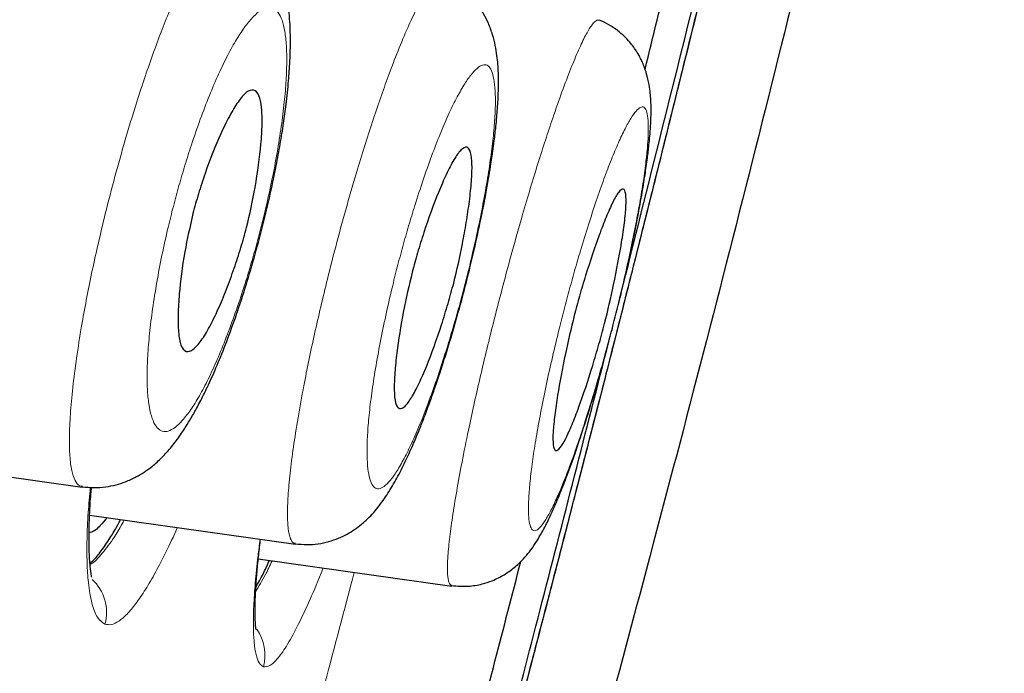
# Model space of a CAD drawing. Header units: millimetres. Extents: x 8 to 830, y 12 to 2106.
# Tile 608 of 624: x 804.91 to 811.48, y 1813.7 to 1818.06. Entities that reach past the tile are written whole.
import ezdxf

# ---------------------------------------------------------------- set-up
doc = ezdxf.new("R2010")
doc.units = ezdxf.units.MM

msp = doc.modelspace()

# ---------------------------------------------------------------- linework, layer by layer
at = {"color": 7, "linetype": 'Continuous', "lineweight": 30}
for p, q in [((803.8684, 1815.1498), (805.332, 1814.9441)), ((805.3809, 1814.7565), (806.7536, 1814.5635)), ((806.5064, 1814.4656), (807.7967, 1814.2843))]:
    msp.add_line(p, q, dxfattribs=at)
at = {"color": 8, "linetype": 'Continuous', "lineweight": 0}
for centre, radius, start, end in [((805.1945, 1814.1084), 0.2994, 344.78426, 47.33706), ((806.2499, 1813.8244), 0.3003, 344.90618, 35.0395)]:
    msp.add_arc(centre, radius, start, end, dxfattribs=at)
at = {"color": 7, "linetype": 'Continuous', "lineweight": 30}
for points, knots in [([(815.2417, 1879.5397), (815.2409, 1879.5373), (815.2387, 1879.5308), (815.2013, 1879.4128), (815.1085, 1879.0931), (814.9525, 1878.525), (814.7273, 1877.6975), (814.4294, 1876.6159), (814.0555, 1875.2452), (813.6418, 1873.7246), (813.2077, 1872.1222), (812.7774, 1870.5248), (812.2816, 1868.6694), (811.7162, 1866.5249), (811.0923, 1864.109), (810.3848, 1861.3452), (809.6032, 1858.2686), (808.758, 1854.9241), (807.9052, 1851.5401), (807.0493, 1848.1425), (805.9117, 1843.6193), (804.4836, 1837.9633), (802.7686, 1831.1854), (801.0519, 1824.4365), (799.3364, 1817.7065), (797.6446, 1811.1258), (795.9816, 1804.6729), (794.3485, 1798.3482), (792.9402, 1792.8889), (791.7576, 1788.3045), (790.8009, 1784.5914), (789.8488, 1780.8899), (789.2341, 1778.4891), (788.9253, 1777.283)], [0, 0, 0, 0, 0.01834, 0.049646, 0.081159, 0.112776, 0.144427, 0.176122, 0.207963, 0.24004, 0.261619, 0.283406, 0.305452, 0.327787, 0.350088, 0.372164, 0.398331, 0.424187, 0.449771, 0.475138, 0.500324, 0.550384, 0.600197, 0.649769, 0.69912, 0.748534, 0.794887, 0.841452, 0.888204, 0.915872, 0.943695, 0.971714, 1, 1, 1, 1]), ([(815.2417, 1879.5397), (815.2409, 1879.5373), (815.2387, 1879.5308), (815.2013, 1879.4128), (815.1085, 1879.0931), (814.9525, 1878.525), (814.7273, 1877.6975), (814.4294, 1876.6159), (814.0555, 1875.2452), (813.6418, 1873.7246), (813.2077, 1872.1222), (812.7774, 1870.5248), (812.2816, 1868.6694), (811.7162, 1866.5249), (811.0923, 1864.109), (810.3848, 1861.3452), (809.6032, 1858.2686), (808.758, 1854.9241), (807.9052, 1851.5401), (807.0493, 1848.1425), (805.9117, 1843.6193), (804.4836, 1837.9633), (802.7686, 1831.1854), (801.0519, 1824.4365), (799.3364, 1817.7065), (797.6446, 1811.1258), (795.9816, 1804.6729), (794.3485, 1798.3482), (792.9402, 1792.8889), (791.7576, 1788.3045), (790.8009, 1784.5914), (789.8488, 1780.8899), (789.2341, 1778.4891), (788.9253, 1777.283)], [0, 0, 0, 0, 0.01834, 0.049646, 0.081159, 0.112776, 0.144427, 0.176122, 0.207963, 0.24004, 0.261619, 0.283406, 0.305452, 0.327787, 0.350088, 0.372164, 0.398331, 0.424187, 0.449771, 0.475138, 0.500324, 0.550384, 0.600197, 0.649769, 0.69912, 0.748534, 0.794887, 0.841452, 0.888204, 0.915872, 0.943695, 0.971714, 1, 1, 1, 1]), ([(816.606, 1877.6246), (816.6053, 1877.6216), (816.6037, 1877.6153), (816.5654, 1877.4833), (816.476, 1877.1593), (816.3364, 1876.6304), (816.1546, 1875.9404), (815.9425, 1875.1439), (815.6847, 1874.1765), (815.3781, 1873.02), (815.0342, 1871.7254), (814.6569, 1870.3025), (814.2523, 1868.7707), (813.8291, 1867.1614), (813.4009, 1865.5147), (812.9834, 1863.8877), (812.5382, 1862.1413), (812.0186, 1860.0972), (811.4221, 1857.7456), (810.75, 1855.0942), (810.0636, 1852.3857), (809.3673, 1849.6416), (808.6639, 1846.8752), (807.7212, 1843.1697), (806.5319, 1838.5173), (805.0971, 1832.9208), (803.6566, 1827.3237), (802.2119, 1821.7314), (800.7649, 1816.1424), (799.3873, 1810.8518), (798.0849, 1805.8564), (796.8575, 1801.1587), (795.6305, 1796.4662), (794.5587, 1792.367), (793.642, 1788.8629), (792.8804, 1785.9489), (792.1257, 1783.0587), (791.3799, 1780.1956), (790.8985, 1778.3357), (790.6576, 1777.4049)], [0, 0, 0, 0, 0.028654, 0.059928, 0.09124, 0.122572, 0.14765, 0.172731, 0.197817, 0.222921, 0.248052, 0.269017, 0.290007, 0.311024, 0.326805, 0.342591, 0.358372, 0.374141, 0.395139, 0.416112, 0.437059, 0.457984, 0.478883, 0.499762, 0.54148, 0.583159, 0.624801, 0.666394, 0.707958, 0.749542, 0.784512, 0.819509, 0.85453, 0.889572, 0.911612, 0.933672, 0.955754, 0.977859, 1, 1, 1, 1]), ([(816.6058, 1877.6236), (816.605, 1877.6206), (816.6034, 1877.6142), (816.5653, 1877.4832), (816.476, 1877.1593), (816.3364, 1876.6304), (816.1546, 1875.9404), (815.9425, 1875.1439), (815.6847, 1874.1765), (815.3781, 1873.02), (815.0342, 1871.7254), (814.6569, 1870.3025), (814.2523, 1868.7707), (813.8291, 1867.1614), (813.4009, 1865.5147), (812.9834, 1863.8877), (812.5382, 1862.1413), (812.0186, 1860.0972), (811.4221, 1857.7456), (810.75, 1855.0942), (810.0636, 1852.3857), (809.3673, 1849.6416), (808.6639, 1846.8752), (807.7212, 1843.1697), (806.5319, 1838.5173), (805.0971, 1832.9208), (803.6566, 1827.3237), (802.2119, 1821.7314), (800.7649, 1816.1424), (799.3873, 1810.8518), (798.0849, 1805.8564), (796.8575, 1801.1587), (795.6305, 1796.4662), (794.5587, 1792.367), (793.642, 1788.8629), (792.8804, 1785.9489), (792.1257, 1783.0587), (791.3799, 1780.1956), (790.8985, 1778.3357), (790.6576, 1777.4049)], [0, 0, 0, 0, 0.027628, 0.058936, 0.090281, 0.121646, 0.14675, 0.171858, 0.19697, 0.2221, 0.247258, 0.268245, 0.289258, 0.310297, 0.326094, 0.341896, 0.357694, 0.37348, 0.3945, 0.415495, 0.436465, 0.457411, 0.478333, 0.499234, 0.540995, 0.582719, 0.624404, 0.666041, 0.70765, 0.749277, 0.784284, 0.819319, 0.854376, 0.889455, 0.911519, 0.933602, 0.955707, 0.977835, 1, 1, 1, 1]), ([(790.8326, 1777.52), (791.1125, 1778.6273), (791.6831, 1780.8847), (792.5905, 1784.4145), (793.5243, 1788.0286), (794.4734, 1791.6827), (795.532, 1795.7489), (796.7013, 1800.2336), (797.9791, 1805.1329), (799.4152, 1810.6497), (801.0061, 1816.7719), (802.7371, 1823.4942), (804.4612, 1830.2154), (806.1796, 1836.934), (807.6041, 1842.5243), (808.7382, 1846.9804), (809.5859, 1850.3067), (810.4225, 1853.5854), (811.2413, 1856.7875), (811.9877, 1859.6971), (812.6526, 1862.2782), (813.2329, 1864.5158), (813.7599, 1866.524), (814.2266, 1868.2807), (814.6364, 1869.8152), (815.0539, 1871.3724), (815.4541, 1872.8663), (815.8152, 1874.2092), (816.1013, 1875.2723), (816.3401, 1876.1676), (816.5092, 1876.8028), (816.5923, 1877.0832), (816.596, 1877.0962), (816.5979, 1877.1025)], [0, 0, 0, 0, 0.026664, 0.054357, 0.082001, 0.109685, 0.137453, 0.17399, 0.210713, 0.24757, 0.297859, 0.348126, 0.398373, 0.448601, 0.498899, 0.524186, 0.549552, 0.574879, 0.600129, 0.625492, 0.64667, 0.667756, 0.688924, 0.710123, 0.731243, 0.752352, 0.784057, 0.815599, 0.846785, 0.877833, 0.919215, 0.960784, 1, 1, 1, 1]), ([(816.5918, 1876.7213), (816.5898, 1876.7152), (816.5857, 1876.7027), (816.4996, 1876.4204), (816.3251, 1875.774), (816.0773, 1874.8559), (815.7819, 1873.7708), (815.4122, 1872.4103), (815.0038, 1870.9003), (814.5782, 1869.3248), (814.161, 1867.7711), (813.6872, 1865.9928), (813.154, 1863.9605), (812.5688, 1861.6934), (811.9006, 1859.0858), (811.1555, 1856.1624), (810.3435, 1852.9648), (809.522, 1849.7227), (808.6968, 1846.4605), (807.5916, 1842.0893), (806.1975, 1836.5887), (804.5093, 1829.9591), (802.8091, 1823.3125), (801.0975, 1816.6609), (799.5838, 1810.8439), (798.2836, 1805.8613), (797.1983, 1801.7126), (796.1133, 1797.5672), (795.0315, 1793.4304), (793.9568, 1789.3134), (792.8993, 1785.2412), (791.8597, 1781.214), (791.2066, 1778.6308), (790.8792, 1777.336)], [0, 0, 0, 0, 0.039392, 0.081265, 0.123167, 0.154792, 0.186451, 0.217971, 0.249506, 0.270698, 0.291841, 0.312877, 0.334073, 0.355258, 0.376322, 0.401743, 0.427011, 0.451975, 0.476801, 0.50158, 0.551155, 0.600863, 0.650713, 0.700608, 0.750487, 0.781648, 0.812807, 0.843984, 0.875217, 0.906469, 0.937628, 0.968734, 1, 1, 1, 1]), ([(811.2287, 1825.5125), (811.2084, 1825.4329), (811.11, 1825.0473), (810.9278, 1824.3054), (810.6848, 1823.3049), (810.3991, 1822.1157), (810.0706, 1820.7491), (809.6978, 1819.2083), (809.3204, 1817.6684), (808.9358, 1816.1291), (808.5417, 1814.5915), (808.1409, 1813.0565), (807.7375, 1811.527), (807.3795, 1810.1742), (807.0705, 1809.001), (806.8126, 1808.0104), (806.5877, 1807.1303), (806.399, 1806.372), (806.2432, 1805.7293), (806.1022, 1805.1318), (805.9645, 1804.5279), (805.8354, 1803.9396), (805.7152, 1803.3747), (805.5945, 1802.7939), (805.4771, 1802.2219), (805.3811, 1801.7443), (805.3177, 1801.4144), (805.2816, 1801.2086), (805.2663, 1801.097), (805.2658, 1801.0571), (805.2669, 1801.0559), (805.2675, 1801.0554)], [0, 0, 0, 0, 0.007817, 0.037833, 0.06797, 0.098181, 0.143342, 0.188406, 0.233474, 0.278561, 0.323701, 0.368835, 0.413846, 0.45873, 0.488803, 0.518974, 0.549039, 0.571582, 0.594185, 0.616801, 0.639383, 0.669484, 0.699681, 0.729881, 0.775053, 0.820335, 0.856452, 0.892299, 0.928102, 0.964002, 1, 1, 1, 1]), ([(811.2287, 1825.5125), (811.2084, 1825.4329), (811.11, 1825.0473), (810.9278, 1824.3054), (810.6848, 1823.3049), (810.3991, 1822.1157), (810.0706, 1820.7491), (809.6978, 1819.2083), (809.3204, 1817.6684), (808.9358, 1816.1291), (808.5417, 1814.5915), (808.1409, 1813.0565), (807.7375, 1811.527), (807.3795, 1810.1742), (807.0705, 1809.001), (806.8126, 1808.0104), (806.5877, 1807.1303), (806.399, 1806.372), (806.2432, 1805.7293), (806.1022, 1805.1318), (805.9645, 1804.5279), (805.8354, 1803.9396), (805.7152, 1803.3747), (805.5945, 1802.7939), (805.4771, 1802.2219), (805.3811, 1801.7443), (805.3177, 1801.4144), (805.2816, 1801.2086), (805.2663, 1801.097), (805.2658, 1801.0571), (805.2669, 1801.0559), (805.2675, 1801.0554)], [0, 0, 0, 0, 0.007817, 0.037833, 0.06797, 0.098181, 0.143342, 0.188406, 0.233474, 0.278561, 0.323701, 0.368835, 0.413846, 0.45873, 0.488803, 0.518974, 0.549039, 0.571582, 0.594185, 0.616801, 0.639383, 0.669484, 0.699681, 0.729881, 0.775053, 0.820335, 0.856452, 0.892299, 0.928102, 0.964002, 1, 1, 1, 1]), ([(811.2252, 1825.5007), (811.225, 1825.4999), (811.2157, 1825.4636), (811.1974, 1825.3908), (811.1468, 1825.1896), (811.0706, 1824.8838), (810.9667, 1824.4622), (810.8568, 1824.0126), (810.7409, 1823.5349), (810.6188, 1823.0292), (810.5221, 1822.6275), (810.4571, 1822.357), (810.4272, 1822.2328), (810.4026, 1822.1302), (810.379, 1822.032), (810.3298, 1821.8269), (810.2563, 1821.5202), (810.1563, 1821.1033), (810.0476, 1820.6509), (809.9259, 1820.146), (809.7903, 1819.5857), (809.645, 1818.9891), (809.5204, 1818.4806), (809.4192, 1818.0699), (809.3442, 1817.7667), (809.2671, 1817.4561), (809.1879, 1817.1382), (809.1065, 1816.8131), (809.023, 1816.4806), (808.9291, 1816.1089), (808.8279, 1815.7098), (808.722, 1815.2952), (808.6228, 1814.9091), (808.5305, 1814.5514), (808.4451, 1814.2221), (808.3742, 1813.9499), (808.3167, 1813.7294), (808.2712, 1813.5556), (808.229, 1813.3947), (808.1902, 1813.2466), (808.1473, 1813.0833), (808.0967, 1812.8904), (808.0107, 1812.5634), (807.8973, 1812.1328), (807.7608, 1811.6158), (807.6165, 1811.0699), (807.5109, 1810.6706), (807.4422, 1810.4106), (807.4215, 1810.3323), (807.401, 1810.2545), (807.3806, 1810.1774), (807.3604, 1810.1008), (807.3054, 1809.8924), (807.2173, 1809.5582), (807.0983, 1809.1054), (806.9849, 1808.6715), (806.896, 1808.3296), (806.8297, 1808.0735), (806.7843, 1807.8974), (806.74, 1807.7251), (806.6969, 1807.5566), (806.6549, 1807.3919), (806.614, 1807.231), (806.5477, 1806.9686), (806.4582, 1806.6107), (806.3494, 1806.1684), (806.2668, 1805.8268), (806.2068, 1805.5751), (806.1665, 1805.4045), (806.1274, 1805.2375), (806.0895, 1805.0743), (806.0528, 1804.9148), (806.0173, 1804.7589), (805.9658, 1804.5306), (805.9005, 1804.237), (805.8242, 1803.8889), (805.753, 1803.5584), (805.6865, 1803.2456), (805.6262, 1802.957), (805.5714, 1802.6911), (805.5216, 1802.4463), (805.4808, 1802.2435), (805.4474, 1802.0762), (805.4274, 1801.9754), (805.4148, 1801.9116), (805.4089, 1801.8821), (805.4032, 1801.8529), (805.3975, 1801.824), (805.3918, 1801.7955), (805.3862, 1801.7673), (805.3738, 1801.7045), (805.356, 1801.6125), (805.3358, 1801.5028), (805.3187, 1801.4051), (805.3044, 1801.3195), (805.2928, 1801.2458), (805.2839, 1801.1854), (805.2772, 1801.1372), (805.2725, 1801.1005), (805.2695, 1801.0745), (805.2678, 1801.0583), (805.2676, 1801.0564), (805.2675, 1801.0554)], [0, 0, 0, 0, 0.000077, 0.003525, 0.006991, 0.019328, 0.03231, 0.045965, 0.06032, 0.075395, 0.091209, 0.096029, 0.09938, 0.102209, 0.105104, 0.108064, 0.12033, 0.132144, 0.144775, 0.160123, 0.176531, 0.194002, 0.212539, 0.221208, 0.230093, 0.239194, 0.24851, 0.258041, 0.267789, 0.277752, 0.29075, 0.302917, 0.314253, 0.324758, 0.334432, 0.343275, 0.348761, 0.353871, 0.358603, 0.362958, 0.366936, 0.373012, 0.379977, 0.395806, 0.411047, 0.425702, 0.444159, 0.446502, 0.448828, 0.451137, 0.453429, 0.455704, 0.457962, 0.472026, 0.4856, 0.498699, 0.51134, 0.516872, 0.522317, 0.527678, 0.532956, 0.538153, 0.543272, 0.548316, 0.563445, 0.578452, 0.593409, 0.599822, 0.606246, 0.612685, 0.619146, 0.625634, 0.632154, 0.638712, 0.655206, 0.671952, 0.688994, 0.706376, 0.724136, 0.741086, 0.758426, 0.776181, 0.78814, 0.800296, 0.803053, 0.80582, 0.808598, 0.811386, 0.814185, 0.816994, 0.819814, 0.83321, 0.847266, 0.862003, 0.877436, 0.89358, 0.910447, 0.927023, 0.94426, 0.962164, 0.980742, 1, 1, 1, 1]), ([(811.2252, 1825.5007), (811.225, 1825.4999), (811.2157, 1825.4636), (811.1974, 1825.3908), (811.1468, 1825.1896), (811.0706, 1824.8838), (810.9667, 1824.4622), (810.8568, 1824.0126), (810.7409, 1823.5349), (810.6188, 1823.0292), (810.5221, 1822.6275), (810.4571, 1822.357), (810.4272, 1822.2328), (810.4026, 1822.1302), (810.379, 1822.032), (810.3298, 1821.8269), (810.2563, 1821.5202), (810.1563, 1821.1033), (810.0476, 1820.6509), (809.9259, 1820.146), (809.7903, 1819.5857), (809.645, 1818.9891), (809.5204, 1818.4806), (809.4192, 1818.0699), (809.3442, 1817.7667), (809.2671, 1817.4561), (809.1879, 1817.1382), (809.1065, 1816.8131), (809.023, 1816.4806), (808.9291, 1816.1089), (808.8279, 1815.7098), (808.722, 1815.2952), (808.6228, 1814.9091), (808.5305, 1814.5514), (808.4451, 1814.2221), (808.3742, 1813.9499), (808.3167, 1813.7294), (808.2712, 1813.5556), (808.229, 1813.3947), (808.1902, 1813.2466), (808.1473, 1813.0833), (808.0967, 1812.8904), (808.0107, 1812.5634), (807.8973, 1812.1328), (807.7608, 1811.6158), (807.6165, 1811.0699), (807.5109, 1810.6706), (807.4422, 1810.4106), (807.4215, 1810.3323), (807.401, 1810.2545), (807.3806, 1810.1774), (807.3604, 1810.1008), (807.3054, 1809.8924), (807.2173, 1809.5582), (807.0983, 1809.1054), (806.9849, 1808.6715), (806.896, 1808.3296), (806.8297, 1808.0735), (806.7843, 1807.8974), (806.74, 1807.7251), (806.6969, 1807.5566), (806.6549, 1807.3919), (806.614, 1807.231), (806.5477, 1806.9686), (806.4582, 1806.6107), (806.3494, 1806.1684), (806.2668, 1805.8268), (806.2068, 1805.5751), (806.1665, 1805.4045), (806.1274, 1805.2375), (806.0895, 1805.0743), (806.0528, 1804.9148), (806.0173, 1804.7589), (805.9658, 1804.5306), (805.9005, 1804.237), (805.8242, 1803.8889), (805.753, 1803.5584), (805.6865, 1803.2456), (805.6262, 1802.957), (805.5714, 1802.6911), (805.5216, 1802.4463), (805.4808, 1802.2435), (805.4474, 1802.0762), (805.4274, 1801.9754), (805.4148, 1801.9116), (805.4089, 1801.8821), (805.4032, 1801.8529), (805.3975, 1801.824), (805.3918, 1801.7955), (805.3862, 1801.7673), (805.3738, 1801.7045), (805.356, 1801.6125), (805.3358, 1801.5028), (805.3187, 1801.4051), (805.3044, 1801.3195), (805.2928, 1801.2458), (805.2839, 1801.1854), (805.2772, 1801.1372), (805.2725, 1801.1005), (805.2695, 1801.0745), (805.2678, 1801.0583), (805.2676, 1801.0564), (805.2675, 1801.0554)], [0, 0, 0, 0, 0.000077, 0.003525, 0.006991, 0.019328, 0.03231, 0.045965, 0.06032, 0.075395, 0.091209, 0.096029, 0.09938, 0.102209, 0.105104, 0.108064, 0.12033, 0.132144, 0.144775, 0.160123, 0.176531, 0.194002, 0.212539, 0.221208, 0.230093, 0.239194, 0.24851, 0.258041, 0.267789, 0.277752, 0.29075, 0.302917, 0.314253, 0.324758, 0.334432, 0.343275, 0.348761, 0.353871, 0.358603, 0.362958, 0.366936, 0.373012, 0.379977, 0.395806, 0.411047, 0.425702, 0.444159, 0.446502, 0.448828, 0.451137, 0.453429, 0.455704, 0.457962, 0.472026, 0.4856, 0.498699, 0.51134, 0.516872, 0.522317, 0.527678, 0.532956, 0.538153, 0.543272, 0.548316, 0.563445, 0.578452, 0.593409, 0.599822, 0.606246, 0.612685, 0.619146, 0.625634, 0.632154, 0.638712, 0.655206, 0.671952, 0.688994, 0.706376, 0.724136, 0.741086, 0.758426, 0.776181, 0.78814, 0.800296, 0.803053, 0.80582, 0.808598, 0.811386, 0.814185, 0.816994, 0.819814, 0.83321, 0.847266, 0.862003, 0.877436, 0.89358, 0.910447, 0.927023, 0.94426, 0.962164, 0.980742, 1, 1, 1, 1]), ([(808.9057, 1816.156), (809.0897, 1816.8899), (809.4299, 1818.2468), (809.7901, 1819.7302), (809.9989, 1820.5966), (810.0845, 1820.9527), (810.1658, 1821.2915), (810.2429, 1821.6132), (810.3158, 1821.9177), (810.3847, 1822.205), (810.5143, 1822.7448), (810.6989, 1823.5106), (810.9227, 1824.433), (811.0602, 1824.9866), (811.121, 1825.2312)], [0, 0, 0, 0, 0.240322, 0.444309, 0.485024, 0.523884, 0.560893, 0.596057, 0.62938, 0.660871, 0.690536, 0.80728, 0.914891, 1, 1, 1, 1]), ([(809.086, 1817.7324), (809.1928, 1818.1701), (809.3614, 1818.8615), (809.5959, 1819.8318), (809.7974, 1820.6674), (810.0159, 1821.576), (810.2509, 1822.554), (810.5161, 1823.6683), (810.7035, 1824.4356), (810.8077, 1824.8626)], [0, 0, 0, 0, 0.182668, 0.288591, 0.404974, 0.531656, 0.668523, 0.815513, 1, 1, 1, 1]), ([(805.3325, 1814.9469), (805.359, 1814.9443), (805.4102, 1814.9391), (805.4866, 1814.9448), (805.5567, 1814.9585), (805.6256, 1814.9807), (805.6885, 1815.0097), (805.7458, 1815.0441), (805.7999, 1815.0836), (805.8586, 1815.1355), (805.9227, 1815.2058), (805.9795, 1815.281), (806.028, 1815.3547), (806.0709, 1815.4269), (806.1128, 1815.5034), (806.1622, 1815.6017), (806.2185, 1815.7251), (806.2806, 1815.8756), (806.3456, 1816.0505), (806.4099, 1816.2429), (806.4714, 1816.4462), (806.529, 1816.6577), (806.5815, 1816.8741), (806.6224, 1817.0673), (806.6529, 1817.2338), (806.6747, 1817.3705), (806.694, 1817.513), (806.7084, 1817.6501), (806.717, 1817.7748), (806.7204, 1817.8704), (806.7207, 1817.9447), (806.7188, 1818.016), (806.7139, 1818.0926), (806.7041, 1818.1749), (806.687, 1818.2622), (806.6634, 1818.3423), (806.6338, 1818.4143), (806.6031, 1818.4721), (806.5763, 1818.5128), (806.5534, 1818.5433), (806.5297, 1818.5718), (806.4956, 1818.6074), (806.4485, 1818.6481), (806.3875, 1818.69), (806.3401, 1818.7115), (806.3148, 1818.723)], [0, 0, 0, 0, 0.017875, 0.034614, 0.050046, 0.064071, 0.08076, 0.095203, 0.109791, 0.131589, 0.15731, 0.184827, 0.209685, 0.228026, 0.250795, 0.277868, 0.309195, 0.344727, 0.38298, 0.421737, 0.461035, 0.500907, 0.541397, 0.582591, 0.610511, 0.638577, 0.66492, 0.699792, 0.729131, 0.752932, 0.771253, 0.787068, 0.807694, 0.831909, 0.855913, 0.879298, 0.897834, 0.914333, 0.927852, 0.933649, 0.94143, 0.952059, 0.965476, 0.981535, 1, 1, 1, 1]), ([(810.1649, 1818.5758), (809.9372, 1817.6626), (809.4834, 1815.8427), (808.9976, 1814.031), (808.7556, 1813.1285)], [0, 0, 0, 0, 0.501809, 1, 1, 1, 1]), ([(810.1649, 1818.5758), (809.9372, 1817.6626), (809.4834, 1815.8427), (808.9976, 1814.031), (808.7556, 1813.1285)], [0, 0, 0, 0, 0.501809, 1, 1, 1, 1]), ([(806.754, 1814.5665), (806.7793, 1814.564), (806.8292, 1814.5589), (806.9043, 1814.5648), (806.9755, 1814.5794), (807.0421, 1814.6025), (807.0998, 1814.6306), (807.1683, 1814.6733), (807.2415, 1814.7352), (807.3161, 1814.8209), (807.38, 1814.9149), (807.4377, 1815.0158), (807.4917, 1815.124), (807.539, 1815.2288), (807.5793, 1815.3253), (807.6159, 1815.4181), (807.6502, 1815.5102), (807.6855, 1815.61), (807.72, 1815.7127), (807.7632, 1815.8475), (807.8134, 1816.0148), (807.8686, 1816.2137), (807.9217, 1816.4216), (807.9654, 1816.6101), (807.9992, 1816.7703), (808.0232, 1816.8941), (808.0415, 1816.9971), (808.0547, 1817.0781), (808.0639, 1817.1386), (808.0721, 1817.1955), (808.0814, 1817.2659), (808.0925, 1817.3619), (808.1025, 1817.473), (808.1088, 1817.5924), (808.1085, 1817.7127), (808.1018, 1817.8055), (808.0879, 1817.8921), (808.0698, 1817.9651), (808.0436, 1818.037), (808.0153, 1818.0931), (807.9904, 1818.1331), (807.9685, 1818.1639), (807.9418, 1818.1968), (807.9071, 1818.2328), (807.8624, 1818.2711), (807.8049, 1818.3104), (807.7602, 1818.3307), (807.7364, 1818.3415)], [0, 0, 0, 0, 0.016172, 0.031891, 0.046994, 0.06136, 0.075069, 0.088199, 0.11626, 0.148713, 0.182165, 0.215555, 0.248051, 0.277725, 0.301253, 0.321166, 0.345856, 0.365361, 0.387307, 0.411131, 0.447901, 0.485848, 0.524982, 0.565342, 0.592954, 0.61826, 0.639502, 0.656723, 0.669942, 0.679239, 0.694822, 0.716995, 0.745377, 0.776121, 0.808557, 0.843008, 0.861663, 0.881751, 0.903061, 0.921108, 0.930596, 0.938064, 0.947106, 0.956839, 0.969017, 0.983485, 1, 1, 1, 1]), ([(807.7969, 1814.2876), (807.8338, 1814.2846), (807.9013, 1814.2791), (807.9925, 1814.2948), (808.0596, 1814.3165), (808.122, 1814.3448), (808.1835, 1814.3823), (808.2409, 1814.4302), (808.2879, 1814.4794), (808.3265, 1814.5277), (808.363, 1814.5815), (808.396, 1814.6377), (808.4229, 1814.6886), (808.4493, 1814.7422), (808.4814, 1814.8122), (808.5217, 1814.9079), (808.5679, 1815.0268), (808.6201, 1815.1714), (808.6763, 1815.3396), (808.7345, 1815.5265), (808.792, 1815.7235), (808.8479, 1815.9267), (808.901, 1816.1328), (808.9506, 1816.3382), (808.9953, 1816.5386), (809.0332, 1816.7245), (809.0633, 1816.8881), (809.0855, 1817.0246), (809.1012, 1817.1355), (809.1113, 1817.2202), (809.118, 1817.289), (809.1232, 1817.3568), (809.1264, 1817.4317), (809.1261, 1817.5146), (809.1185, 1817.6037), (809.1027, 1817.6819), (809.0861, 1817.7357), (809.0708, 1817.7741), (809.0555, 1817.807), (809.0285, 1817.8561), (808.992, 1817.9063), (808.9467, 1817.9547), (808.9004, 1817.9944), (808.8444, 1818.0323), (808.8021, 1818.0514), (808.78, 1818.0614)], [0, 0, 0, 0, 0.0221, 0.040402, 0.054268, 0.063707, 0.081483, 0.101052, 0.116059, 0.134322, 0.15562, 0.175307, 0.192071, 0.206991, 0.231944, 0.260473, 0.292563, 0.328196, 0.36664, 0.405258, 0.443868, 0.482497, 0.52116, 0.559895, 0.598796, 0.637489, 0.67309, 0.704768, 0.73256, 0.756488, 0.773295, 0.792213, 0.814411, 0.839761, 0.868069, 0.888922, 0.905714, 0.915561, 0.922453, 0.932283, 0.94878, 0.959471, 0.971678, 0.985254, 1, 1, 1, 1]), ([(806.0701, 1816.7701), (806.0821, 1816.8142), (806.107, 1816.9058), (806.1691, 1817.0941), (806.2409, 1817.2749), (806.315, 1817.4257), (806.373, 1817.5221), (806.4282, 1817.5863), (806.4771, 1817.6027), (806.512, 1817.5649), (806.5298, 1817.4843), (806.5335, 1817.372), (806.5236, 1817.201), (806.4918, 1816.965), (806.4409, 1816.7209), (806.3897, 1816.5391), (806.3445, 1816.3999), (806.2935, 1816.2606), (806.2379, 1816.1271), (806.1807, 1816.0088), (806.1238, 1815.9155), (806.0706, 1815.8564), (806.0223, 1815.841), (805.9882, 1815.8822), (805.9719, 1815.9723), (805.9695, 1816.0912), (805.9797, 1816.2637), (806.0075, 1816.4926), (806.0507, 1816.6841), (806.0701, 1816.7701)], [0, 0, 0, 0, 0.024093, 0.050091, 0.107846, 0.139953, 0.174276, 0.210741, 0.249179, 0.288497, 0.325639, 0.36043, 0.392783, 0.450653, 0.499588, 0.524071, 0.550379, 0.578781, 0.609016, 0.64143, 0.675725, 0.712181, 0.750702, 0.791161, 0.82886, 0.864113, 0.896603, 0.953576, 1, 1, 1, 1]), ([(807.5324, 1816.3783), (807.5441, 1816.4217), (807.5685, 1816.5122), (807.6276, 1816.7003), (807.6941, 1816.8828), (807.7612, 1817.0366), (807.8123, 1817.1355), (807.8597, 1817.2024), (807.8992, 1817.2219), (807.9244, 1817.1857), (807.9335, 1817.1049), (807.93, 1816.9922), (807.9159, 1816.8587), (807.8949, 1816.7153), (807.8624, 1816.5336), (807.8217, 1816.3474), (807.7714, 1816.1658), (807.7115, 1815.9712), (807.6435, 1815.783), (807.5771, 1815.6303), (807.5278, 1815.5369), (807.4831, 1815.4774), (807.4442, 1815.4603), (807.4191, 1815.4984), (807.4111, 1815.5855), (807.4154, 1815.7019), (807.4326, 1815.8715), (807.4671, 1816.0991), (807.512, 1816.2912), (807.5324, 1816.3783)], [0, 0, 0, 0, 0.023811, 0.04967, 0.10763, 0.139792, 0.174215, 0.210578, 0.249158, 0.289168, 0.326709, 0.361631, 0.394255, 0.424279, 0.451974, 0.499832, 0.524863, 0.551862, 0.610755, 0.642961, 0.677046, 0.713032, 0.750704, 0.790664, 0.828257, 0.863315, 0.895677, 0.952671, 1, 1, 1, 1]), ([(808.613, 1816.0888), (808.6247, 1816.1326), (808.649, 1816.2239), (808.7058, 1816.4136), (808.7676, 1816.5974), (808.8278, 1816.7525), (808.8723, 1816.8524), (808.9119, 1816.9207), (808.9428, 1816.9423), (808.9593, 1816.9081), (808.9606, 1816.8282), (808.9504, 1816.7162), (808.9255, 1816.5462), (808.8823, 1816.3153), (808.8274, 1816.0762), (808.778, 1815.8946), (808.7202, 1815.6985), (808.6569, 1815.5089), (808.5974, 1815.355), (808.5546, 1815.2608), (808.5176, 1815.2001), (808.4873, 1815.1807), (808.471, 1815.2169), (808.4709, 1815.3031), (808.482, 1815.419), (808.5062, 1815.5878), (808.5467, 1815.8129), (808.5924, 1816.003), (808.613, 1816.0888)], [0, 0, 0, 0, 0.0241294, 0.050237, 0.1084249, 0.1405525, 0.1748436, 0.2109693, 0.2492031, 0.2894573, 0.3271863, 0.3622253, 0.3949041, 0.4522998, 0.4997406, 0.5251175, 0.5523784, 0.6115106, 0.6436911, 0.6776298, 0.7133611, 0.7506589, 0.7909023, 0.828709, 0.8639078, 0.8963249, 0.9531806, 1, 1, 1, 1]), ([(805.1413, 1800.6383), (805.1411, 1800.6392), (805.1408, 1800.6409), (805.14, 1800.6567), (805.1416, 1800.6894), (805.1512, 1800.7627), (805.1732, 1800.8965), (805.2038, 1801.0653), (805.2399, 1801.2539), (805.2779, 1801.4481), (805.3224, 1801.6711), (805.3733, 1801.9229), (805.4403, 1802.2517), (805.5245, 1802.6619), (805.6294, 1803.1657), (805.7436, 1803.7005), (805.8958, 1804.3952), (806.1164, 1805.3515), (806.3623, 1806.3568), (806.5574, 1807.134), (806.6838, 1807.6312), (806.8171, 1808.1508), (806.9575, 1808.6927), (807.1048, 1809.257), (807.3042, 1810.0163), (807.5827, 1811.0664), (807.9613, 1812.4965), (808.3933, 1814.1452), (808.6923, 1815.319), (808.8444, 1815.9161)], [0, 0, 0, 0, 0.038356, 0.070617, 0.096794, 0.136428, 0.174923, 0.212403, 0.239022, 0.265862, 0.29297, 0.320391, 0.348171, 0.390495, 0.430347, 0.467919, 0.503444, 0.562312, 0.622714, 0.643583, 0.664928, 0.686813, 0.709298, 0.732439, 0.756286, 0.801977, 0.859326, 0.928427, 1, 1, 1, 1]), ([(805.3954, 1814.3423), (805.3938, 1814.351), (805.3909, 1814.3671), (805.3862, 1814.4026), (805.383, 1814.4364), (805.3802, 1814.4749), (805.3779, 1814.5242), (805.3767, 1814.5894), (805.3773, 1814.6718), (805.3813, 1814.7758), (805.3863, 1814.8668), (805.3922, 1814.928), (805.3936, 1814.9427)], [0, 0, 0, 0, 0.105674, 0.196129, 0.275175, 0.342691, 0.432887, 0.535603, 0.656501, 0.795583, 0.950989, 1, 1, 1, 1]), ([(805.3954, 1814.3423), (805.3938, 1814.351), (805.3909, 1814.3671), (805.3862, 1814.4026), (805.383, 1814.4364), (805.3802, 1814.4749), (805.3779, 1814.5242), (805.3767, 1814.5894), (805.3773, 1814.6718), (805.3813, 1814.7758), (805.3863, 1814.8668), (805.3922, 1814.928), (805.3936, 1814.9427)], [0, 0, 0, 0, 0.105674, 0.196129, 0.275175, 0.342691, 0.432887, 0.535603, 0.656501, 0.795583, 0.950989, 1, 1, 1, 1]), ([(805.4959, 1814.7403), (805.4811, 1814.7217), (805.4441, 1814.6749), (805.4045, 1814.6435), (805.3828, 1814.6421), (805.3775, 1814.6418)], [0, 0, 0, 0, 0.332229, 0.836845, 1, 1, 1, 1]), ([(805.4959, 1814.7403), (805.4811, 1814.7217), (805.4441, 1814.6749), (805.4045, 1814.6435), (805.3828, 1814.6421), (805.3775, 1814.6418)], [0, 0, 0, 0, 0.332229, 0.836845, 1, 1, 1, 1]), ([(805.3832, 1814.436), (805.3904, 1814.4419), (805.4138, 1814.4609), (805.4582, 1814.5161), (805.5156, 1814.6005), (805.559, 1814.6721), (805.5838, 1814.7204), (805.5874, 1814.7274)], [0, 0, 0, 0, 0.123109, 0.400375, 0.678885, 0.952953, 1, 1, 1, 1]), ([(805.3832, 1814.436), (805.3904, 1814.4419), (805.4138, 1814.4609), (805.4582, 1814.5161), (805.5156, 1814.6005), (805.559, 1814.6721), (805.5838, 1814.7204), (805.5874, 1814.7274)], [0, 0, 0, 0, 0.123109, 0.400375, 0.678885, 0.952953, 1, 1, 1, 1]), ([(806.4907, 1813.9928), (806.4909, 1813.9931), (806.4913, 1813.9939), (806.4888, 1814.0115), (806.4869, 1814.037), (806.485, 1814.0758), (806.4845, 1814.1275), (806.4858, 1814.1944), (806.4899, 1814.2781), (806.4975, 1814.3791), (806.5077, 1814.4854), (806.5171, 1814.5621), (806.5213, 1814.5962)], [0, 0, 0, 0, 0.032562, 0.105711, 0.188821, 0.282023, 0.385357, 0.498816, 0.622349, 0.755578, 0.891239, 1, 1, 1, 1]), ([(806.4907, 1813.9928), (806.4909, 1813.9931), (806.4913, 1813.9939), (806.4888, 1814.0115), (806.4869, 1814.037), (806.485, 1814.0758), (806.4845, 1814.1275), (806.4858, 1814.1944), (806.4899, 1814.2781), (806.4975, 1814.3791), (806.5077, 1814.4854), (806.5171, 1814.5621), (806.5213, 1814.5962)], [0, 0, 0, 0, 0.032562, 0.105711, 0.188821, 0.282023, 0.385357, 0.498816, 0.622349, 0.755578, 0.891239, 1, 1, 1, 1]), ([(806.4099, 1807.3575), (806.4102, 1807.3587), (806.4604, 1807.5564), (806.5642, 1807.9592), (806.7206, 1808.5643), (806.9793, 1809.5529), (807.3212, 1810.8556), (807.7234, 1812.3948), (808.0292, 1813.5671), (808.2, 1814.2267), (808.2575, 1814.4489)], [0, 0, 0, 0, 0.0005376, 0.0872559, 0.1742358, 0.2612647, 0.5090457, 0.7239542, 0.9069932, 1, 1, 1, 1]), ([(806.4902, 1814.2769), (806.5058, 1814.3038), (806.5338, 1814.3523), (806.5661, 1814.4235), (806.5805, 1814.4552)], [0, 0, 0, 0, 0.5542076, 1, 1, 1, 1]), ([(806.4902, 1814.2769), (806.5058, 1814.3038), (806.5338, 1814.3523), (806.5661, 1814.4235), (806.5805, 1814.4552)], [0, 0, 0, 0, 0.5542076, 1, 1, 1, 1])]:
    msp.add_open_spline(points, degree=3, knots=knots, dxfattribs=at)
at = {"color": 8, "linetype": 'Continuous', "lineweight": 0}
for points, knots in [([(816.5804, 1876.0527), (816.5793, 1876.0488), (816.5769, 1876.0406), (816.5351, 1875.9187), (816.4426, 1875.6015), (816.3003, 1875.0867), (816.116, 1874.4135), (815.9002, 1873.6292), (815.6378, 1872.6808), (815.3255, 1871.5468), (814.9762, 1870.2722), (814.5934, 1868.8719), (814.1842, 1867.3625), (813.7217, 1865.6383), (813.2024, 1863.6647), (812.6314, 1861.4469), (812.02, 1859.0447), (811.3802, 1856.5144), (810.7213, 1853.897), (810.0497, 1851.2226), (809.3709, 1848.5171), (808.6878, 1845.7927), (807.7694, 1842.1248), (806.6077, 1837.501), (805.1981, 1831.9249), (803.7784, 1826.3432), (802.3519, 1820.7646), (800.9217, 1815.2248), (799.4863, 1809.7206), (798.0527, 1804.2494), (796.6154, 1798.7812), (795.3704, 1794.0446), (794.3224, 1790.0483), (793.4711, 1786.7899), (792.6344, 1783.5682), (791.8116, 1780.3767), (791.2934, 1778.3202), (791.0333, 1777.288)], [0, 0, 0, 0, 0.027695, 0.058894, 0.090028, 0.121166, 0.146177, 0.171284, 0.196414, 0.221444, 0.246463, 0.267448, 0.288438, 0.309296, 0.330126, 0.351186, 0.372225, 0.393197, 0.414217, 0.435226, 0.456147, 0.477015, 0.497875, 0.539987, 0.582177, 0.624368, 0.666516, 0.708656, 0.750043, 0.791463, 0.832917, 0.874415, 0.899547, 0.924608, 0.949641, 0.974722, 1, 1, 1, 1]), ([(816.5804, 1876.0527), (816.5793, 1876.0488), (816.5769, 1876.0406), (816.5351, 1875.9187), (816.4426, 1875.6015), (816.3003, 1875.0867), (816.116, 1874.4135), (815.9002, 1873.6292), (815.6378, 1872.6808), (815.3255, 1871.5468), (814.9762, 1870.2722), (814.5934, 1868.8719), (814.1842, 1867.3625), (813.7217, 1865.6383), (813.2024, 1863.6647), (812.6314, 1861.4469), (812.02, 1859.0447), (811.3802, 1856.5144), (810.7213, 1853.897), (810.0497, 1851.2226), (809.3709, 1848.5171), (808.6878, 1845.7927), (807.7694, 1842.1248), (806.6077, 1837.501), (805.1981, 1831.9249), (803.7784, 1826.3432), (802.3519, 1820.7646), (800.9217, 1815.2248), (799.4863, 1809.7206), (798.0527, 1804.2494), (796.6154, 1798.7812), (795.3704, 1794.0446), (794.3224, 1790.0483), (793.4711, 1786.7899), (792.6344, 1783.5682), (791.8116, 1780.3767), (791.2934, 1778.3202), (791.0333, 1777.288)], [0, 0, 0, 0, 0.027695, 0.058894, 0.090028, 0.121166, 0.146177, 0.171284, 0.196414, 0.221444, 0.246463, 0.267448, 0.288438, 0.309296, 0.330126, 0.351186, 0.372225, 0.393197, 0.414217, 0.435226, 0.456147, 0.477015, 0.497875, 0.539987, 0.582177, 0.624368, 0.666516, 0.708656, 0.750043, 0.791463, 0.832917, 0.874415, 0.899547, 0.924608, 0.949641, 0.974722, 1, 1, 1, 1]), ([(805.333, 1814.9509), (805.3267, 1814.951), (805.3072, 1814.9514), (805.2831, 1814.9854), (805.2607, 1815.0509), (805.2478, 1815.1481), (805.2445, 1815.2748), (805.2512, 1815.4286), (805.2674, 1815.606), (805.2927, 1815.8039), (805.3238, 1816.0013), (805.3582, 1816.191), (805.3937, 1816.3684), (805.4337, 1816.551), (805.4825, 1816.7573), (805.541, 1816.986), (805.6095, 1817.2329), (805.6757, 1817.4531), (805.7375, 1817.6449), (805.794, 1817.8091), (805.8505, 1817.9632), (805.9129, 1818.122), (805.9802, 1818.2794), (806.0506, 1818.427), (806.117, 1818.5479), (806.1782, 1818.6401), (806.2327, 1818.6998), (806.2791, 1818.7296), (806.3031, 1818.7243), (806.3147, 1818.7217)], [0, 0, 0, 0, 0.019375, 0.060434, 0.101501, 0.142567, 0.183619, 0.224628, 0.265626, 0.306606, 0.347553, 0.378258, 0.408976, 0.439741, 0.470571, 0.511748, 0.552956, 0.594115, 0.62493, 0.655696, 0.686471, 0.717283, 0.758391, 0.799463, 0.840389, 0.881069, 0.921661, 0.962524, 1, 1, 1, 1]), ([(806.7546, 1814.5703), (806.7503, 1814.57), (806.7356, 1814.569), (806.7187, 1814.6), (806.7043, 1814.6623), (806.6992, 1814.7569), (806.7034, 1814.8813), (806.717, 1815.033), (806.7395, 1815.2086), (806.7702, 1815.4048), (806.8056, 1815.6008), (806.843, 1815.7893), (806.8807, 1815.9657), (806.9221, 1816.1473), (806.9717, 1816.3526), (807.0301, 1816.5805), (807.0975, 1816.8271), (807.1616, 1817.0474), (807.2208, 1817.2398), (807.2743, 1817.4051), (807.3274, 1817.5605), (807.3854, 1817.7211), (807.4472, 1817.8807), (807.511, 1818.0309), (807.5702, 1818.1547), (807.6239, 1818.25), (807.6705, 1818.3128), (807.7088, 1818.3453), (807.7274, 1818.3416), (807.7363, 1818.3399)], [0, 0, 0, 0, 0.0165147, 0.0577601, 0.099025, 0.1402986, 0.1815568, 0.2227469, 0.2639107, 0.3050479, 0.3461458, 0.3769566, 0.4077705, 0.4386156, 0.4695128, 0.5107698, 0.5520631, 0.5933307, 0.6242515, 0.6551454, 0.686045, 0.7169744, 0.7582321, 0.7994535, 0.8405339, 0.8813808, 0.9221417, 0.9631813, 1, 1, 1, 1]), ([(806.5514, 1816.7878), (806.5656, 1816.8499), (806.594, 1816.974), (806.6289, 1817.1562), (806.6574, 1817.331), (806.6787, 1817.4954), (806.6921, 1817.6454), (806.6972, 1817.7783), (806.6945, 1817.8934), (806.6839, 1817.9888), (806.6656, 1818.0632), (806.6402, 1818.1162), (806.6078, 1818.1452), (806.569, 1818.1501), (806.5242, 1818.1307), (806.4743, 1818.0881), (806.4198, 1818.0229), (806.3623, 1817.9367), (806.3024, 1817.8296), (806.2413, 1817.7031), (806.1799, 1817.5596), (806.1189, 1817.4008), (806.0645, 1817.2437), (806.017, 1817.0946), (805.9766, 1816.957), (805.9389, 1816.8178), (805.9005, 1816.6621), (805.8627, 1816.4915), (805.828, 1816.3091), (805.8003, 1816.1338), (805.7798, 1815.9689), (805.7674, 1815.8186), (805.7633, 1815.6856), (805.7669, 1815.5704), (805.7783, 1815.4746), (805.7973, 1815.4), (805.823, 1815.3467), (805.8556, 1815.3174), (805.8944, 1815.3125), (805.9387, 1815.331), (805.988, 1815.3733), (806.0416, 1815.4387), (806.0983, 1815.5252), (806.1572, 1815.6329), (806.2173, 1815.7594), (806.278, 1815.9041), (806.3381, 1816.0633), (806.3922, 1816.2211), (806.4393, 1816.3706), (806.4797, 1816.5087), (806.5175, 1816.6481), (806.5401, 1816.7412), (806.5514, 1816.7878)], [0, 0, 0, 0, 0.020777, 0.041534, 0.062637, 0.083557, 0.104245, 0.125072, 0.145776, 0.16648, 0.187523, 0.208463, 0.229148, 0.249925, 0.270597, 0.291582, 0.312381, 0.333558, 0.354253, 0.374835, 0.395696, 0.416414, 0.437351, 0.453184, 0.46877, 0.484278, 0.499876, 0.520656, 0.541405, 0.562506, 0.58353, 0.604219, 0.624951, 0.645729, 0.666443, 0.68743, 0.7084, 0.729105, 0.749892, 0.770689, 0.791408, 0.812389, 0.833445, 0.854137, 0.874836, 0.895513, 0.916521, 0.937319, 0.953282, 0.968937, 0.984453, 1, 1, 1, 1]), ([(807.7976, 1814.2911), (807.7949, 1814.2906), (807.7842, 1814.2884), (807.7737, 1814.3169), (807.7667, 1814.3762), (807.7689, 1814.4684), (807.78, 1814.5904), (807.8, 1814.7402), (807.8282, 1814.914), (807.864, 1815.1087), (807.9033, 1815.3035), (807.9436, 1815.491), (807.9832, 1815.6666), (808.026, 1815.8475), (808.0765, 1816.0522), (808.135, 1816.2795), (808.2015, 1816.5258), (808.2638, 1816.7464), (808.3207, 1816.9395), (808.3716, 1817.1057), (808.4216, 1817.2623), (808.4756, 1817.4244), (808.5325, 1817.5859), (808.5903, 1817.7384), (808.6429, 1817.8646), (808.6896, 1817.9626), (808.7289, 1818.0282), (808.7602, 1818.0633), (808.7743, 1818.061), (808.7812, 1818.0598)], [0, 0, 0, 0, 0.013996, 0.055296, 0.096612, 0.137919, 0.1792, 0.220424, 0.261632, 0.302819, 0.343964, 0.374801, 0.405629, 0.436475, 0.467363, 0.508601, 0.549878, 0.591146, 0.622085, 0.653013, 0.683944, 0.714898, 0.756181, 0.797428, 0.838538, 0.879427, 0.920227, 0.961306, 1, 1, 1, 1]), ([(807.9166, 1816.4259), (807.9311, 1816.4876), (807.9601, 1816.611), (807.9974, 1816.7918), (808.0292, 1816.9651), (808.0549, 1817.1279), (808.0735, 1817.2762), (808.0847, 1817.4074), (808.0888, 1817.5206), (808.0855, 1817.614), (808.0749, 1817.6863), (808.0576, 1817.737), (808.0333, 1817.7634), (808.0027, 1817.7654), (807.9659, 1817.7428), (807.9239, 1817.6971), (807.8772, 1817.6289), (807.8268, 1817.5398), (807.7736, 1817.43), (807.7185, 1817.3012), (807.6622, 1817.156), (807.6056, 1816.9959), (807.5544, 1816.8384), (807.509, 1816.6891), (807.4699, 1816.5518), (807.4328, 1816.413), (807.3942, 1816.258), (807.3554, 1816.0884), (807.3182, 1815.9074), (807.287, 1815.7337), (807.262, 1815.5704), (807.244, 1815.4218), (807.2336, 1815.2905), (807.2303, 1815.1772), (807.2341, 1815.0835), (807.2451, 1815.0111), (807.2627, 1814.9603), (807.2871, 1814.9337), (807.3177, 1814.9316), (807.354, 1814.9531), (807.3955, 1814.9986), (807.4416, 1815.0671), (807.4913, 1815.1566), (807.5439, 1815.2668), (807.5982, 1815.3955), (807.6539, 1815.5419), (807.7099, 1815.7022), (807.761, 1815.8604), (807.806, 1816.0099), (807.8452, 1816.1478), (807.8824, 1816.2868), (807.9052, 1816.3795), (807.9166, 1816.4259)], [0, 0, 0, 0, 0.020798, 0.041557, 0.062639, 0.083573, 0.104263, 0.125077, 0.145793, 0.166499, 0.187537, 0.208507, 0.229188, 0.249936, 0.27061, 0.291601, 0.312388, 0.333543, 0.354238, 0.374846, 0.395692, 0.41641, 0.437357, 0.45317, 0.468752, 0.484265, 0.499876, 0.520675, 0.541427, 0.562506, 0.583548, 0.604241, 0.624961, 0.645758, 0.666473, 0.687447, 0.708407, 0.729109, 0.749909, 0.770684, 0.7914, 0.812401, 0.833449, 0.854135, 0.874834, 0.895523, 0.916519, 0.937314, 0.953264, 0.968919, 0.984442, 1, 1, 1, 1]), ([(808.9058, 1816.1637), (808.9207, 1816.2252), (808.9503, 1816.3481), (808.9898, 1816.5278), (809.0248, 1816.6998), (809.0546, 1816.8611), (809.0781, 1817.0079), (809.095, 1817.1374), (809.1053, 1817.2489), (809.1089, 1817.3404), (809.1056, 1817.4107), (809.0958, 1817.4592), (809.0792, 1817.4832), (809.0562, 1817.4826), (809.0269, 1817.4573), (808.9923, 1817.4089), (808.9526, 1817.3379), (808.909, 1817.2463), (808.8618, 1817.1343), (808.8121, 1817.0035), (808.7605, 1816.8567), (808.7078, 1816.6956), (808.6593, 1816.5376), (808.6158, 1816.3882), (808.5777, 1816.251), (808.5411, 1816.1124), (808.5023, 1815.9579), (808.4623, 1815.7891), (808.4229, 1815.6093), (808.3884, 1815.4369), (808.3591, 1815.2751), (808.3361, 1815.128), (808.3199, 1814.9984), (808.3101, 1814.8869), (808.307, 1814.7951), (808.3106, 1814.7248), (808.3207, 1814.6763), (808.3373, 1814.6521), (808.3603, 1814.6527), (808.3891, 1814.6769), (808.4234, 1814.7251), (808.4624, 1814.796), (808.5056, 1814.8881), (808.5521, 1815.0004), (808.6013, 1815.1312), (808.6526, 1815.2792), (808.7048, 1815.4404), (808.7531, 1815.5991), (808.7965, 1815.7487), (808.8346, 1815.8865), (808.8713, 1816.0252), (808.8943, 1816.1175), (808.9058, 1816.1637)], [0, 0, 0, 0, 0.020813, 0.041575, 0.062643, 0.083587, 0.104278, 0.125085, 0.145809, 0.166515, 0.187553, 0.20855, 0.229227, 0.249949, 0.270636, 0.29162, 0.312404, 0.33354, 0.354236, 0.374865, 0.395702, 0.41642, 0.437374, 0.453173, 0.468751, 0.48427, 0.49989, 0.520702, 0.541457, 0.562521, 0.583581, 0.604277, 0.624985, 0.645791, 0.666506, 0.687477, 0.708434, 0.729133, 0.749936, 0.770689, 0.791401, 0.812422, 0.83323, 0.854115, 0.874833, 0.895538, 0.916519, 0.937311, 0.953252, 0.968906, 0.984434, 1, 1, 1, 1]), ([(805.4834, 1814.0298), (805.4657, 1814.0417), (805.4305, 1814.0655), (805.3941, 1814.1627), (805.3724, 1814.29), (805.363, 1814.4375), (805.3627, 1814.5936), (805.3695, 1814.761), (805.3806, 1814.8858), (805.3857, 1814.9432)], [0, 0, 0, 0, 0.16987, 0.339792, 0.509726, 0.637138, 0.764432, 0.891619, 1, 1, 1, 1]), ([(805.4834, 1814.0298), (805.4657, 1814.0417), (805.4305, 1814.0655), (805.3941, 1814.1627), (805.3724, 1814.29), (805.363, 1814.4375), (805.3627, 1814.5936), (805.3695, 1814.761), (805.3806, 1814.8858), (805.3857, 1814.9432)], [0, 0, 0, 0, 0.16987, 0.339792, 0.509726, 0.637138, 0.764432, 0.891619, 1, 1, 1, 1]), ([(805.384, 1814.4272), (805.3895, 1814.4303), (805.4172, 1814.4457), (805.4752, 1814.5124), (805.546, 1814.6071), (805.5938, 1814.6914), (805.6123, 1814.7239)], [0, 0, 0, 0, 0.08513, 0.433175, 0.781334, 1, 1, 1, 1]), ([(805.384, 1814.4272), (805.3895, 1814.4303), (805.4172, 1814.4457), (805.4752, 1814.5124), (805.546, 1814.6071), (805.5938, 1814.6914), (805.6123, 1814.7239)], [0, 0, 0, 0, 0.08513, 0.433175, 0.781334, 1, 1, 1, 1]), ([(805.9663, 1814.6742), (805.966, 1814.6736), (805.9405, 1814.6138), (805.8916, 1814.5128), (805.8205, 1814.3737), (805.7529, 1814.2584), (805.6891, 1814.1646), (805.6296, 1814.0936), (805.5751, 1814.0467), (805.5254, 1814.0223), (805.4974, 1814.0273), (805.4834, 1814.0298)], [0, 0, 0, 0, 0.001298, 0.126179, 0.250995, 0.375808, 0.500629, 0.625447, 0.750254, 0.875076, 1, 1, 1, 1]), ([(805.9663, 1814.6742), (805.966, 1814.6736), (805.9405, 1814.6138), (805.8916, 1814.5128), (805.8205, 1814.3737), (805.7529, 1814.2584), (805.6891, 1814.1646), (805.6296, 1814.0936), (805.5751, 1814.0467), (805.5254, 1814.0223), (805.4974, 1814.0273), (805.4834, 1814.0298)], [0, 0, 0, 0, 0.001298, 0.126179, 0.250995, 0.375808, 0.500629, 0.625447, 0.750254, 0.875076, 1, 1, 1, 1]), ([(806.5398, 1813.7462), (806.53, 1813.7529), (806.5103, 1813.7663), (806.4903, 1813.8229), (806.4773, 1813.9046), (806.4722, 1814.0129), (806.4746, 1814.1457), (806.4851, 1814.3033), (806.4995, 1814.4534), (806.5136, 1814.559), (806.5186, 1814.5966)], [0, 0, 0, 0, 0.132245, 0.264659, 0.397221, 0.529834, 0.662372, 0.794724, 0.926838, 1, 1, 1, 1]), ([(806.5398, 1813.7462), (806.53, 1813.7529), (806.5103, 1813.7663), (806.4903, 1813.8229), (806.4773, 1813.9046), (806.4722, 1814.0129), (806.4746, 1814.1457), (806.4851, 1814.3033), (806.4995, 1814.4534), (806.5136, 1814.559), (806.5186, 1814.5966)], [0, 0, 0, 0, 0.132245, 0.264659, 0.397221, 0.529834, 0.662372, 0.794724, 0.926838, 1, 1, 1, 1]), ([(806.4889, 1814.2496), (806.5098, 1814.2834), (806.5443, 1814.3389), (806.5835, 1814.4207), (806.5988, 1814.4527)], [0, 0, 0, 0, 0.608712, 1, 1, 1, 1]), ([(806.4889, 1814.2496), (806.5098, 1814.2834), (806.5443, 1814.3389), (806.5835, 1814.4207), (806.5988, 1814.4527)], [0, 0, 0, 0, 0.608712, 1, 1, 1, 1]), ([(806.9383, 1814.4049), (806.9376, 1814.4032), (806.9071, 1814.3222), (806.851, 1814.1925), (806.7718, 1814.0209), (806.7002, 1813.8903), (806.6368, 1813.7986), (806.5817, 1813.745), (806.5538, 1813.7458), (806.5398, 1813.7462)], [0, 0, 0, 0, 0.003724, 0.16982, 0.335879, 0.501939, 0.667961, 0.833936, 1, 1, 1, 1]), ([(806.9383, 1814.4049), (806.9376, 1814.4032), (806.9071, 1814.3222), (806.851, 1814.1925), (806.7718, 1814.0209), (806.7002, 1813.8903), (806.6368, 1813.7986), (806.5817, 1813.745), (806.5538, 1813.7458), (806.5398, 1813.7462)], [0, 0, 0, 0, 0.003724, 0.16982, 0.335879, 0.501939, 0.667961, 0.833936, 1, 1, 1, 1]), ([(805.4447, 1807.9449), (805.4504, 1807.9669), (805.5576, 1808.3843), (805.8313, 1809.4231), (806.2631, 1811.0519), (806.7233, 1812.7743), (807.0161, 1813.8825), (807.1464, 1814.3757)], [0, 0, 0, 0, 0.010705, 0.202478, 0.487626, 0.771976, 1, 1, 1, 1]), ([(805.4447, 1807.9449), (805.4504, 1807.9669), (805.5576, 1808.3843), (805.8313, 1809.4231), (806.2631, 1811.0519), (806.7233, 1812.7743), (807.0161, 1813.8825), (807.1464, 1814.3757)], [0, 0, 0, 0, 0.010705, 0.202478, 0.487626, 0.771976, 1, 1, 1, 1])]:
    msp.add_open_spline(points, degree=3, knots=knots, dxfattribs=at)

doc.saveas('drawing.dxf')
